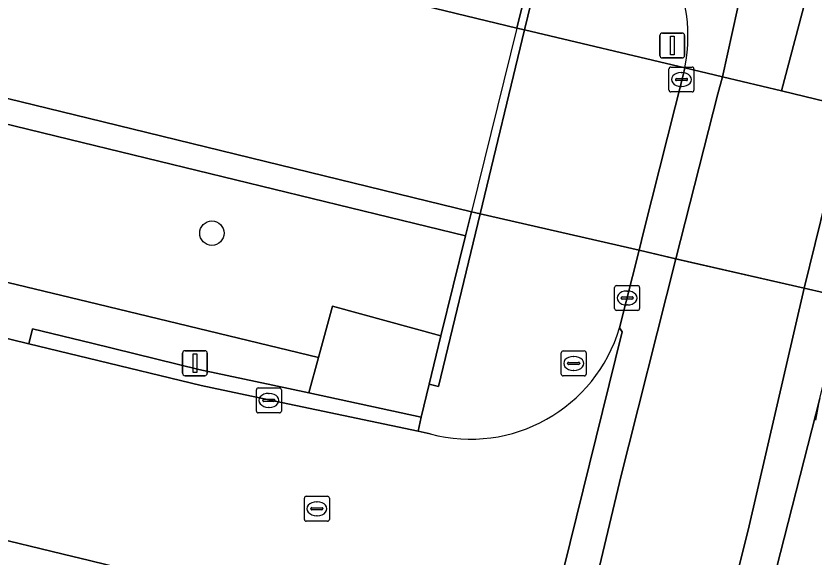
# Model space of a CAD drawing. Extents: x 162803 to 163818, y 381639 to 382475.
# Drawn here: x 163497.11 to 163529.1, y 382249.98 to 382271.69 of the extents above; entities that cross this region are included whole.
import ezdxf

# ---------------------------------------------------------------- set-up
doc = ezdxf.new("R2010")
doc.units = 0
for name, color, linetype in [('IMGEO_Boom', 7, 'Continuous'), ('IMGEO_Dek', 7, 'Continuous'), ('IMGEO_Fietspad_gesloten', 7, 'Continuous'), ('IMGEO_Groenvoorziening', 7, 'Continuous'), ('IMGEO_Haag', 7, 'Continuous'), ('IMGEO_Kolk', 7, 'Continuous'), ('IMGEO_Lichtmast', 7, 'Continuous'), ('IMGEO_Muur', 7, 'Continuous'), ('IMGEO_Oever', 7, 'Continuous'), ('IMGEO_Rijbaan_lokaal_gesloten', 7, 'Continuous'), ('IMGEO_Rioolput', 7, 'Continuous'), ('IMGEO_Voetpad_open', 7, 'Continuous'), ('IMGEO_Waterloop', 7, 'Continuous')]:
    doc.layers.add(name, color=color, linetype=linetype)

msp = doc.modelspace()

# ---------------------------------------------------------------- linework, layer by layer
at = {"layer": 'IMGEO_Boom'}
msp.add_circle((163504.961, 382262.978), 0.489, dxfattribs=at)
at = {"layer": 'IMGEO_Dek'}
msp.add_lwpolyline([(163534.382, 382267.115), (163534.028, 382267.199), (163532.149, 382267.647), (163530.502, 382268.038), (163525.785, 382269.162), (163523.921, 382269.606), (163517.501, 382271.135), (163517.192, 382271.209), (163515.373, 382263.837), (163515.722, 382263.757), (163522.089, 382262.29), (163523.726, 382261.913), (163528.706, 382260.766), (163530.338, 382260.39), (163532.31, 382259.936), (163532.644, 382259.859)], close=True, dxfattribs=at)
at = {"layer": 'IMGEO_Fietspad_gesloten'}
for points in [[(163525.25, 382268.564), (163525.433, 382269.246), (163523.921, 382269.606), (163523.856, 382269.321), (163522.284, 382263.066), (163522.089, 382262.29), (163523.567, 382261.95)], [(163532.04, 382267.252), (163532.149, 382267.647), (163530.502, 382268.038), (163530.476, 382267.934), (163528.706, 382260.766), (163530.338, 382260.39)]]:
    msp.add_lwpolyline(points, close=True, dxfattribs=at)
at = {"layer": 'IMGEO_Groenvoorziening'}
for points in [[(163515.133, 382262.867), (163499.763, 382266.618), (163321.09, 382310.224), (163319.582, 382303.902), (163454.527, 382271.183), (163458.099, 382270.32), (163491.12, 382262.359), (163491.787, 382265.222), (163493.656, 382264.792), (163493.735, 382265.193), (163496.366, 382264.565), (163495.735, 382261.997), (163495.875, 382261.967), (163495.717, 382261.249), (163500, 382260.217), (163509.232, 382257.991), (163509.794, 382260.051), (163514.145, 382258.863)], [(163491.12, 382262.359), (163458.099, 382270.32), (163457.763, 382268.866), (163480.136, 382263.44), (163494.872, 382259.849), (163494.724, 382259.246), (163497.627, 382258.541), (163497.773, 382259.142), (163500.142, 382258.565), (163504.436, 382257.506), (163507.407, 382256.88), (163508.844, 382256.568), (163509.232, 382257.991), (163500, 382260.217), (163495.717, 382261.249), (163495.674, 382261.056), (163491.087, 382262.215)], [(163513.666, 382256.922), (163514.145, 382258.863), (163509.794, 382260.051), (163509.232, 382257.991), (163508.844, 382256.568), (163513.357, 382255.589)], [(163508.844, 382256.568), (163507.407, 382256.88), (163504.436, 382257.506), (163500.142, 382258.565), (163497.773, 382259.142), (163497.627, 382258.541), (163500, 382257.964), (163504.535, 382256.861), (163507.251, 382256.293), (163513.227, 382255.028), (163513.357, 382255.589)], [(163510.297, 382247.323), (163504.79, 382248.684), (163500, 382249.851), (163499.387, 382250), (163495.51, 382250.944), (163495.293, 382250), (163494.824, 382247.955), (163500, 382246.765), (163509.681, 382244.539)]]:
    msp.add_lwpolyline(points, close=True, dxfattribs=at)
at = {"layer": 'IMGEO_Haag'}
msp.add_lwpolyline([(163508.844, 382256.568), (163507.407, 382256.88), (163504.436, 382257.506), (163500.142, 382258.565), (163497.773, 382259.142), (163497.627, 382258.541), (163500, 382257.964), (163504.535, 382256.861), (163507.251, 382256.293), (163513.227, 382255.028), (163513.357, 382255.589)], close=True, dxfattribs=at)
at = {"layer": 'IMGEO_Kolk'}
for p, q in [((163523.363, 382269.644), (163524.215, 382269.644)), ((163523.288, 382268.718), (163523.288, 382269.57)), ((163523.776, 382269.424), (163523.801, 382269.424)), ((163524.289, 382269.57), (163524.289, 382268.718)), ((163523.547, 382269.138), (163523.547, 382269.15)), ((163523.985, 382269.101), (163523.587, 382269.101)), ((163523.59, 382269.187), (163523.988, 382269.187)), ((163524.031, 382269.15), (163524.031, 382269.138)), ((163523.799, 382268.864), (163523.774, 382268.864)), ((163524.215, 382268.644), (163523.363, 382268.644)), ((163521.108, 382259.95), (163521.108, 382260.802)), ((163521.183, 382260.876), (163522.035, 382260.876)), ((163522.109, 382260.802), (163522.109, 382259.95)), ((163521.367, 382260.37), (163521.367, 382260.382)), ((163521.41, 382260.419), (163521.808, 382260.419)), ((163521.596, 382260.656), (163521.621, 382260.656)), ((163521.851, 382260.382), (163521.851, 382260.37)), ((163521.805, 382260.333), (163521.407, 382260.333)), ((163521.619, 382260.096), (163521.594, 382260.096)), ((163522.035, 382259.876), (163521.183, 382259.876)), ((163506.746, 382255.841), (163506.746, 382256.693)), ((163506.821, 382256.767), (163507.673, 382256.767)), ((163507.234, 382256.547), (163507.259, 382256.547)), ((163507.747, 382256.693), (163507.747, 382255.841)), ((163507.005, 382256.261), (163507.005, 382256.273)), ((163507.443, 382256.224), (163507.045, 382256.224)), ((163507.048, 382256.31), (163507.446, 382256.31)), ((163507.489, 382256.273), (163507.489, 382256.261)), ((163507.257, 382255.987), (163507.232, 382255.987)), ((163507.673, 382255.767), (163506.821, 382255.767))]:
    msp.add_line(p, q, dxfattribs=at)
for points in [[(163523.363, 382269.644), (163524.215, 382269.644)], [(163523.288, 382268.718), (163523.288, 382269.57)], [(163524.289, 382269.57), (163524.289, 382268.718)], [(163524.215, 382268.644), (163523.363, 382268.644)], [(163521.108, 382259.95), (163521.108, 382260.802)], [(163521.183, 382260.876), (163522.035, 382260.876)], [(163522.109, 382260.802), (163522.109, 382259.95)], [(163522.035, 382259.876), (163521.183, 382259.876)], [(163506.746, 382255.841), (163506.746, 382256.693)], [(163506.821, 382256.767), (163507.673, 382256.767)], [(163507.747, 382256.693), (163507.747, 382255.841)], [(163507.673, 382255.767), (163506.821, 382255.767)]]:
    msp.add_lwpolyline(points, dxfattribs=at)
for centre, radius, start, end in [((163523.365, 382269.568), 0.0765, 91.552, 178.448), ((163523.365, 382269.568), 0.0765, 91.552, 178.448), ((163524.213, 382269.568), 0.0765, 1.552, 88.448), ((163524.213, 382269.568), 0.0765, 1.552, 88.448), ((163523.587, 382269.147), 0.0403, 85.8775, 175.7526), ((163523.584, 382269.137), 0.0366, 178.938, 274.7102), ((163523.988, 382269.144), 0.043, 264.8664, 352.4533), ((163523.992, 382269.149), 0.0386, 1.7309, 96.639), ((163523.365, 382268.72), 0.0765, 181.552, 268.448), ((163523.365, 382268.72), 0.0765, 181.552, 268.448), ((163524.213, 382268.72), 0.0765, 271.552, 358.448), ((163524.213, 382268.72), 0.0765, 271.552, 358.448), ((163521.185, 382260.8), 0.0765, 91.552, 178.448), ((163521.185, 382260.8), 0.0765, 91.552, 178.448), ((163522.033, 382260.8), 0.0765, 1.552, 88.448), ((163522.033, 382260.8), 0.0765, 1.552, 88.448), ((163521.407, 382260.379), 0.0403, 85.8775, 175.7526), ((163521.404, 382260.369), 0.0366, 178.938, 274.7102), ((163521.808, 382260.376), 0.043, 264.8664, 352.4533), ((163521.812, 382260.381), 0.0386, 1.7309, 96.639), ((163521.185, 382259.952), 0.0765, 181.552, 268.448), ((163521.185, 382259.952), 0.0765, 181.552, 268.448), ((163522.033, 382259.952), 0.0765, 271.552, 358.448), ((163522.033, 382259.952), 0.0765, 271.552, 358.448), ((163506.823, 382256.691), 0.0765, 91.552, 178.448), ((163506.823, 382256.691), 0.0765, 91.552, 178.448), ((163507.671, 382256.691), 0.0765, 1.552, 88.448), ((163507.671, 382256.691), 0.0765, 1.552, 88.448), ((163507.045, 382256.27), 0.0403, 85.8775, 175.7526), ((163507.042, 382256.26), 0.0366, 178.938, 274.7102), ((163507.446, 382256.267), 0.043, 264.8664, 352.4533), ((163507.45, 382256.272), 0.0386, 1.7309, 96.639), ((163506.823, 382255.843), 0.0765, 181.552, 268.448), ((163506.823, 382255.843), 0.0765, 181.552, 268.448), ((163507.671, 382255.843), 0.0765, 271.552, 358.448), ((163507.671, 382255.843), 0.0765, 271.552, 358.448)]:
    msp.add_arc(centre, radius, start, end, dxfattribs=at)
for centre, major_axis, ratio, start_param, end_param in [((163523.775, 382269.144), (-0.387, 0.002), 0.722429, 4.712389, 7.853982), ((163523.8, 382269.144), (-0.39, 0.002), 0.717154, 1.570796, 4.712389), ((163521.595, 382260.376), (-0.387, 0.002), 0.722429, 4.712389, 7.853982), ((163521.62, 382260.376), (-0.39, 0.002), 0.717154, 1.570796, 4.712389), ((163507.233, 382256.267), (-0.387, 0.002), 0.722429, 4.712389, 7.853982), ((163507.258, 382256.267), (-0.39, 0.002), 0.717154, 1.570796, 4.712389)]:
    msp.add_ellipse(centre, major_axis=major_axis, ratio=ratio, start_param=start_param, end_param=end_param, dxfattribs=at)
at = {"layer": 'IMGEO_Lichtmast'}
for p, q in [((163522.923, 382270.11), (163522.923, 382270.91)), ((163522.923, 382270.91), (163522.923, 382270.11)), ((163523.023, 382271.01), (163523.813, 382271.01)), ((163523.813, 382271.01), (163523.023, 382271.01)), ((163523.913, 382270.91), (163523.913, 382270.11)), ((163523.913, 382270.11), (163523.913, 382270.91)), ((163523.813, 382270.01), (163523.023, 382270.01)), ((163523.023, 382270.01), (163523.813, 382270.01)), ((163503.787, 382257.357), (163503.787, 382258.157)), ((163503.787, 382258.157), (163503.787, 382257.357)), ((163503.887, 382258.257), (163504.677, 382258.257)), ((163504.677, 382258.257), (163503.887, 382258.257)), ((163504.777, 382258.157), (163504.777, 382257.357)), ((163504.777, 382257.357), (163504.777, 382258.157)), ((163504.677, 382257.257), (163503.887, 382257.257)), ((163503.887, 382257.257), (163504.677, 382257.257))]:
    msp.add_line(p, q, dxfattribs=at)
for points in [[(163523.343, 382270.885), (163523.493, 382270.885), (163523.493, 382270.135), (163523.343, 382270.135), (163523.343, 382270.885)], [(163504.207, 382258.132), (163504.357, 382258.132), (163504.357, 382257.382), (163504.207, 382257.382), (163504.207, 382258.132)]]:
    msp.add_lwpolyline(points, dxfattribs=at)
for centre, start, end in [((163523.023, 382270.91), 90, 180), ((163523.023, 382270.91), 90, 180), ((163523.813, 382270.91), 0, 90), ((163523.813, 382270.91), 360, 90), ((163523.023, 382270.11), 180, 270), ((163523.023, 382270.11), 180, 270), ((163523.813, 382270.11), 270, 0), ((163523.813, 382270.11), 270, 0), ((163503.887, 382258.157), 90, 180), ((163503.887, 382258.157), 90, 180), ((163504.677, 382258.157), 0, 90), ((163504.677, 382258.157), 360, 90), ((163503.887, 382257.357), 180, 270), ((163503.887, 382257.357), 180, 270), ((163504.677, 382257.357), 270, 0), ((163504.677, 382257.357), 270, 0)]:
    msp.add_arc(centre, 0.1, start, end, dxfattribs=at)
at = {"layer": 'IMGEO_Muur'}
for points in [[(163518.256, 382275.522), (163517.432, 382272.18), (163517.192, 382271.209), (163517.501, 382271.135), (163518.575, 382275.587), (163518.29, 382275.658)], [(163517.501, 382271.135), (163517.192, 382271.209), (163515.373, 382263.837), (163515.722, 382263.757)], [(163514.145, 382258.863), (163513.666, 382256.922), (163514.049, 382256.822), (163515.722, 382263.757), (163515.373, 382263.837), (163515.133, 382262.867)]]:
    msp.add_lwpolyline(points, close=True, dxfattribs=at)
at = {"layer": 'IMGEO_Oever'}
for points in [[(163323.248, 382319.272), (163323.016, 382318.299), (163500, 382275.378), (163517.192, 382271.209), (163517.432, 382272.18), (163500.236, 382276.35)], [(163321.322, 382311.196), (163321.09, 382310.224), (163499.763, 382266.618), (163515.133, 382262.867), (163515.373, 382263.837), (163500, 382267.589)]]:
    msp.add_lwpolyline(points, close=True, dxfattribs=at)
at = {"layer": 'IMGEO_Rijbaan_lokaal_gesloten'}
for points in [[(163544.709, 382330.049), (163542.029, 382330.672), (163541.062, 382326.702), (163539.103, 382319.531), (163535.887, 382306.253), (163531.411, 382287.771), (163529.894, 382280.923), (163529.452, 382278.926), (163529.26, 382274.761), (163528.862, 382272.745), (163527.797, 382268.683), (163530.502, 382268.038), (163534.889, 382284.603), (163535.567, 382286.764), (163535.556, 382286.935), (163535.349, 382291.408), (163535.939, 382293.844), (163540.144, 382311.205)], [(163530.476, 382267.934), (163530.502, 382268.038), (163527.797, 382268.683), (163525.433, 382269.246), (163525.25, 382268.564), (163523.567, 382261.95), (163528.706, 382260.766)], [(163518.053, 382239.538), (163519.284, 382244.498), (163521.298, 382252.968), (163521.302, 382252.983), (163523.567, 382261.95), (163522.089, 382262.29), (163521.306, 382259.183), (163521.406, 382259.013), (163516.968, 382241.029), (163516.837, 382240.926), (163516.599, 382239.957), (163516.154, 382238.142), (163516.078, 382237.835), (163506.903, 382200.965), (163506.212, 382198.098), (163507.932, 382197.694)]]:
    msp.add_lwpolyline(points, close=True, dxfattribs=at)
for points in [[(163535.943, 382320.168), (163535.247, 382317.325), (163526.606, 382281.551), (163526.376, 382278.443), (163526.44, 382273.819), (163525.433, 382269.246), (163527.797, 382268.683), (163528.862, 382272.745), (163529.26, 382274.761), (163529.452, 382278.926), (163529.894, 382280.923), (163531.411, 382287.771), (163535.887, 382306.253), (163539.103, 382319.531), (163541.062, 382326.702)], [(163523.921, 382269.606), (163525.433, 382269.246), (163526.44, 382273.819), (163526.376, 382278.443), (163526.606, 382281.551), (163535.247, 382317.325)], [(163500, 382257.964), (163497.627, 382258.541), (163494.724, 382259.246), (163479.972, 382262.832), (163457.62, 382268.272), (163456.192, 382268.62), (163454.491, 382269.017), (163452.55, 382261.391), (163453.317, 382261.201), (163454.253, 382260.97), (163468.206, 382257.584), (163469.382, 382257.299), (163479.039, 382254.956), (163494.353, 382251.226), (163495.51, 382250.944), (163499.387, 382250), (163500, 382249.851), (163504.79, 382248.684), (163510.297, 382247.323), (163513.654, 382246.493)], [(163501.707, 382150.226), (163512.256, 382193.448), (163523.364, 382238.62), (163524.776, 382244.371), (163526.46, 382251.061), (163528.706, 382260.766), (163523.567, 382261.95), (163521.302, 382252.983), (163521.298, 382252.968), (163519.284, 382244.498), (163518.053, 382239.538), (163507.932, 382197.694), (163505.702, 382188.476)], [(163518.277, 382211.062), (163518.16, 382211.245), (163524.848, 382238.45), (163525.218, 382240.21), (163529.338, 382256.343), (163529.634, 382257.552), (163530.338, 382260.39), (163528.706, 382260.766), (163526.46, 382251.061), (163524.776, 382244.371), (163523.364, 382238.62), (163512.256, 382193.448), (163501.707, 382150.226), (163499.769, 382142.519), (163496.345, 382129.936), (163493.27, 382120.04), (163491.083, 382113.477), (163485.511, 382093.716), (163476.268, 382063.863)], [(163516.837, 382240.926), (163516.968, 382241.029), (163521.406, 382259.013), (163521.306, 382259.183)], [(163513.711, 382254.925), (163513.227, 382255.028), (163507.251, 382256.293), (163504.535, 382256.861), (163500, 382257.964)], [(163529.178, 382255.467), (163529.338, 382256.343), (163525.218, 382240.21)]]:
    msp.add_lwpolyline(points, dxfattribs=at)
for centre, radius, start, end in [((163517.645, 382270.886), 6.405, 348.4757, 32.6994), ((163515.325, 382260.948), 6.236, 254.9952, 343.5575)]:
    msp.add_arc(centre, radius, start, end, dxfattribs=at)
at = {"layer": 'IMGEO_Rioolput'}
for p, q in [((163518.966, 382257.325), (163518.966, 382258.177)), ((163519.041, 382258.251), (163519.893, 382258.251)), ((163519.967, 382258.177), (163519.967, 382257.325)), ((163519.268, 382257.794), (163519.666, 382257.794)), ((163519.454, 382258.031), (163519.479, 382258.031)), ((163519.225, 382257.745), (163519.225, 382257.757)), ((163519.663, 382257.708), (163519.265, 382257.708)), ((163519.477, 382257.471), (163519.452, 382257.471)), ((163519.709, 382257.757), (163519.709, 382257.745)), ((163519.893, 382257.251), (163519.041, 382257.251)), ((163508.671, 382251.493), (163508.671, 382252.345)), ((163508.746, 382252.419), (163509.598, 382252.419)), ((163509.672, 382252.345), (163509.672, 382251.493)), ((163509.159, 382252.199), (163509.184, 382252.199)), ((163508.93, 382251.913), (163508.93, 382251.925)), ((163509.368, 382251.876), (163508.97, 382251.876)), ((163508.973, 382251.962), (163509.371, 382251.962)), ((163509.414, 382251.925), (163509.414, 382251.913)), ((163509.598, 382251.419), (163508.746, 382251.419)), ((163509.182, 382251.639), (163509.157, 382251.639))]:
    msp.add_line(p, q, dxfattribs=at)
for points in [[(163518.966, 382257.325), (163518.966, 382258.177)], [(163519.041, 382258.251), (163519.893, 382258.251)], [(163519.967, 382258.177), (163519.967, 382257.325)], [(163519.893, 382257.251), (163519.041, 382257.251)], [(163508.671, 382251.493), (163508.671, 382252.345)], [(163508.746, 382252.419), (163509.598, 382252.419)], [(163509.672, 382252.345), (163509.672, 382251.493)], [(163509.598, 382251.419), (163508.746, 382251.419)]]:
    msp.add_lwpolyline(points, dxfattribs=at)
for centre, radius, start, end in [((163519.043, 382258.175), 0.0765, 91.552, 178.448), ((163519.043, 382258.175), 0.0765, 91.552, 178.448), ((163519.891, 382258.175), 0.0765, 1.552, 88.448), ((163519.891, 382258.175), 0.0765, 1.552, 88.448), ((163519.265, 382257.754), 0.0403, 85.8775, 175.7526), ((163519.67, 382257.756), 0.0386, 1.7309, 96.639), ((163519.262, 382257.744), 0.0366, 178.938, 274.7102), ((163519.666, 382257.751), 0.043, 264.8664, 352.4533), ((163519.043, 382257.327), 0.0765, 181.552, 268.448), ((163519.043, 382257.327), 0.0765, 181.552, 268.448), ((163519.891, 382257.327), 0.0765, 271.552, 358.448), ((163519.891, 382257.327), 0.0765, 271.552, 358.448), ((163508.748, 382252.343), 0.0765, 91.552, 178.448), ((163508.748, 382252.343), 0.0765, 91.552, 178.448), ((163509.596, 382252.343), 0.0765, 1.552, 88.448), ((163509.596, 382252.343), 0.0765, 1.552, 88.448), ((163508.97, 382251.922), 0.0403, 85.8775, 175.7526), ((163508.967, 382251.912), 0.0366, 178.938, 274.7102), ((163509.371, 382251.919), 0.043, 264.8664, 352.4533), ((163509.375, 382251.924), 0.0386, 1.7309, 96.639), ((163508.748, 382251.495), 0.0765, 181.552, 268.448), ((163508.748, 382251.495), 0.0765, 181.552, 268.448), ((163509.596, 382251.495), 0.0765, 271.552, 358.448), ((163509.596, 382251.495), 0.0765, 271.552, 358.448)]:
    msp.add_arc(centre, radius, start, end, dxfattribs=at)
for centre, major_axis, ratio, start_param, end_param in [((163519.453, 382257.751), (-0.387, 0.002), 0.722429, 4.712389, 7.853982), ((163519.478, 382257.751), (-0.39, 0.002), 0.717154, 1.570796, 4.712389), ((163509.158, 382251.919), (-0.387, 0.002), 0.722429, 4.712389, 7.853982), ((163509.183, 382251.919), (-0.39, 0.002), 0.717154, 1.570796, 4.712389)]:
    msp.add_ellipse(centre, major_axis=major_axis, ratio=ratio, start_param=start_param, end_param=end_param, dxfattribs=at)
at = {"layer": 'IMGEO_Voetpad_open'}
for points in [[(163518.39, 382277.248), (163517.921, 382277.4), (163517.882, 382276.755), (163518.801, 382276.586), (163518.575, 382275.587), (163517.501, 382271.135), (163523.921, 382269.606)], [(163521.306, 382259.183), (163522.089, 382262.29), (163515.722, 382263.757), (163514.049, 382256.822), (163513.666, 382256.922), (163513.357, 382255.589), (163513.227, 382255.028), (163513.711, 382254.925)]]:
    msp.add_lwpolyline(points, dxfattribs=at)
msp.add_lwpolyline([(163523.921, 382269.606), (163517.501, 382271.135), (163515.722, 382263.757), (163522.089, 382262.29), (163522.284, 382263.066), (163523.856, 382269.321)], close=True, dxfattribs=at)
for centre, radius, start, end in [((163517.645, 382270.886), 6.405, 348.4757, 32.6994), ((163515.325, 382260.948), 6.236, 254.9952, 343.5575)]:
    msp.add_arc(centre, radius, start, end, dxfattribs=at)
at = {"layer": 'IMGEO_Waterloop'}
for points in [[(163735.297, 382218.301), (163604.826, 382250), (163534.382, 382267.115), (163534.028, 382267.199), (163532.149, 382267.647), (163530.502, 382268.038), (163527.797, 382268.683), (163525.433, 382269.246), (163523.921, 382269.606), (163517.501, 382271.135), (163517.192, 382271.209), (163500, 382275.378), (163323.016, 382318.299)], [(163321.322, 382311.196), (163500, 382267.589), (163515.373, 382263.837), (163515.722, 382263.757), (163522.089, 382262.29), (163523.567, 382261.95), (163528.706, 382260.766), (163530.338, 382260.39), (163532.31, 382259.936), (163532.644, 382259.859), (163573.217, 382250), (163706.023, 382217.729)]]:
    msp.add_lwpolyline(points, dxfattribs=at)

doc.saveas('drawing.dxf')
